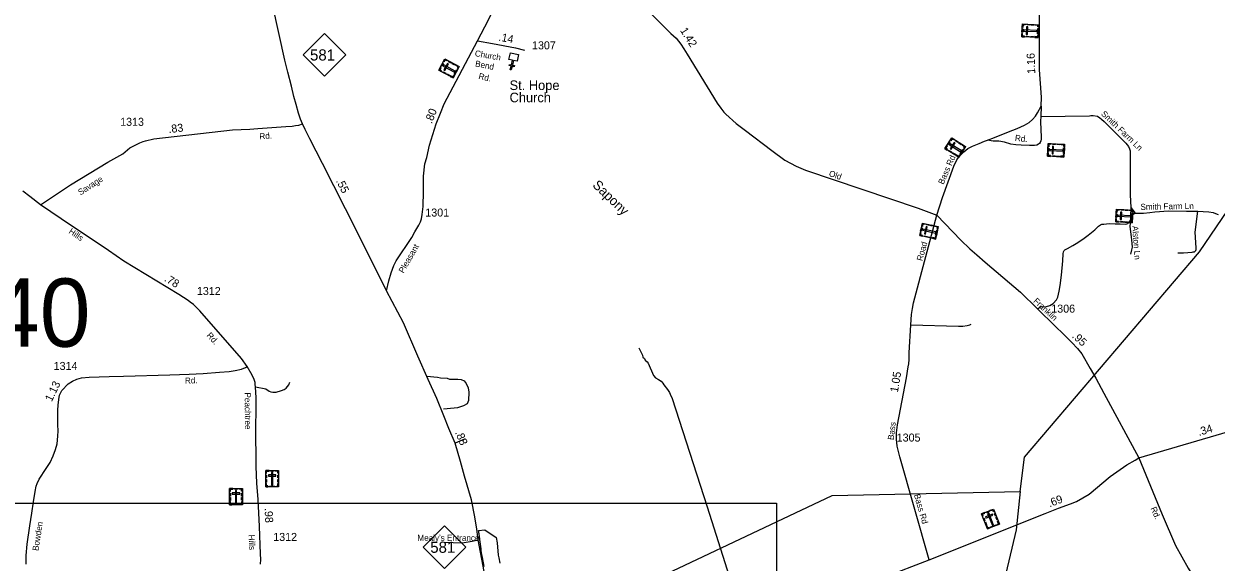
# Model space of a CAD drawing. Extents: x 2220236 to 2384410, y 720751 to 894131.
# Drawn here: x 2257447 to 2276076, y 803886 to 812295 of the extents above; entities that cross this region are included whole.
import ezdxf

# ---------------------------------------------------------------- set-up
doc = ezdxf.new("R2010")
doc.units = 0
doc.layers.add('Default', color=7, linetype='Continuous')

msp = doc.modelspace()

# ---------------------------------------------------------------- linework, layer by layer
at = {"layer": 'Default'}
for p, q in [((2273340, 811009), (2273338, 810847)), ((2274744, 809427), (2274740, 809287)), ((2274744, 809427), (2274810, 809340)), ((2274740, 809287), (2274736, 809232)), ((2274810, 809340), (2274740, 809287))]:
    msp.add_line(p, q, dxfattribs=at)
for points in [[(2273012, 804992), (2273081, 805526), (2275815, 808732), (2277053, 810557), (2295925, 816068)], [(2261803, 810731), (2261771, 810808), (2261740, 810901), (2261704, 811037), (2261665, 811162), (2261628, 811324), (2261570, 811541), (2261526, 811727), (2261236, 813027), (2261148, 813411), (2261136, 813482), (2261107, 813594), (2260791, 814615), (2260703, 814878), (2260619, 815103), (2260553, 815242)], [(2264536, 812029), (2264709, 812360), (2264787, 812519), (2264887, 812696), (2264956, 812801), (2265025, 812901), (2265067, 812954), (2265118, 813012), (2265182, 813069), (2265231, 813107), (2265283, 813138), (2265406, 813193), (2265645, 813279)], [(2271712, 809306), (2271799, 809584), (2271975, 810073), (2272024, 810173), (2272064, 810229), (2272132, 810294), (2272198, 810348), (2272270, 810382), (2272375, 810426), (2272457, 810460), (2272503, 810478), (2272506, 810479), (2272613, 810518), (2272832, 810607), (2272968, 810658), (2273081, 810712), (2273153, 810752), (2273208, 810803), (2273253, 810855), (2273287, 810903), (2273340, 811009), (2273349, 811150), (2273317, 811574), (2273315, 812589)], [(2267182, 812520), (2267557, 812145), (2267637, 812071), (2267676, 812022), (2267710, 811979), (2267761, 811904), (2267812, 811819), (2268279, 811057), (2268336, 810977), (2268384, 810916), (2268415, 810882), (2268576, 810738), (2268721, 810627), (2269133, 810315), (2269335, 810165), (2269514, 810073), (2269658, 810008), (2271420, 809416), (2271712, 809306)], [(2263116, 808127), (2263150, 808283), (2263188, 808408), (2263228, 808518), (2263266, 808595), (2263507, 808959), (2263556, 809044), (2263617, 809150), (2263647, 809203), (2263660, 809248), (2263673, 809318), (2263684, 809444), (2263692, 809678), (2263689, 809806), (2263692, 809916), (2263714, 810108), (2263741, 810208), (2263785, 810401), (2263890, 810731), (2263955, 810898), (2264017, 811044), (2264536, 812029)], [(2264536, 812029), (2264770, 811987), (2265127, 811918), (2265267, 811886)], [(2257709, 809468), (2258174, 809780), (2258758, 810136), (2258993, 810264), (2259105, 810357), (2259216, 810416), (2259261, 810434), (2259309, 810455), (2259349, 810469), (2259479, 810498), (2260708, 810640), (2260978, 810652), (2261102, 810659), (2261396, 810680), (2261541, 810692), (2261642, 810699), (2261693, 810707), (2261742, 810714), (2261803, 810731)], [(2263116, 808127), (2262650, 809056), (2262112, 810114), (2261914, 810500), (2261841, 810646), (2261803, 810731)], [(2273338, 810847), (2273332, 810777), (2273336, 810634), (2273340, 810535), (2273340, 810494), (2273336, 810465), (2273327, 810443), (2273317, 810428), (2273300, 810416), (2273272, 810399), (2273236, 810396), (2273161, 810394), (2273032, 810401), (2272947, 810407), (2272866, 810418), (2272768, 810445), (2272683, 810460), (2272594, 810464), (2272503, 810478)], [(2273338, 810847), (2274096, 810859), (2274118, 810861), (2274152, 810862), (2274221, 810851), (2274259, 810828), (2274285, 810807), (2274325, 810770), (2274628, 810468), (2274664, 810429), (2274688, 810407), (2274706, 810381), (2274721, 810342), (2274733, 810313), (2274735, 810281), (2274735, 809625), (2274744, 809427)], [(2257709, 809468), (2257542, 809596), (2257431, 809682)], [(2260939, 806944), (2260850, 807067), (2260197, 807812), (2260097, 807909), (2260044, 807949), (2260016, 807974), (2259940, 808022), (2259871, 808067), (2259009, 808587), (2258770, 808753), (2258033, 809249), (2257709, 809468)], [(2271591, 803922), (2271132, 805530), (2271094, 805700), (2271081, 805805), (2271084, 805905), (2271099, 806031), (2271236, 806766), (2271264, 806939), (2271274, 806983), (2271281, 807053), (2271282, 807157), (2271306, 807593), (2271315, 807755), (2271334, 807847), (2271349, 807939), (2271712, 809306)], [(2271712, 809306), (2272085, 808917), (2272229, 808781), (2272336, 808686), (2272466, 808572), (2273021, 808103), (2273285, 807845), (2273323, 807807), (2273727, 807410), (2273822, 807317), (2273909, 807223), (2273977, 807143), (2274107, 806913), (2274194, 806761), (2274321, 806528), (2274868, 805515)], [(2273285, 807845), (2273332, 807874), (2273364, 807878), (2273389, 807874), (2273427, 807878), (2273478, 807897), (2273530, 807927), (2273579, 807984), (2273600, 808026), (2273625, 808120), (2273640, 808209), (2273661, 808371), (2273681, 808592), (2273687, 808700), (2273693, 808736), (2273700, 808754), (2273713, 808766), (2273730, 808773), (2273751, 808787), (2273838, 808832), (2273887, 808862), (2273995, 808932), (2274074, 808994), (2274180, 809077), (2274240, 809132), (2274268, 809155), (2274291, 809168), (2274323, 809168), (2274404, 809174), (2274497, 809172), (2274576, 809170), (2274653, 809168), (2274680, 809170), (2274697, 809178), (2274718, 809198), (2274731, 809217), (2274736, 809232)], [(2274736, 809232), (2274729, 809129), (2274746, 808968), (2274759, 808863), (2274763, 808806), (2274751, 808767), (2274740, 808699)], [(2274810, 809340), (2274942, 809336), (2275040, 809346), (2275116, 809359), (2275331, 809372), (2275613, 809368), (2275791, 809368)], [(2275476, 808719), (2275565, 808718), (2275699, 808727), (2275717, 808732), (2275727, 808732), (2275737, 808736), (2275747, 808742), (2275759, 808754), (2275765, 808770), (2275765, 808798), (2275750, 809042), (2275791, 809368)], [(2275791, 809368), (2275874, 809364), (2275961, 809361), (2276029, 809347), (2276067, 809333), (2276110, 809318)], [(2265166, 802316), (2264998, 802699), (2264880, 802978), (2264816, 803125), (2264720, 803401), (2264665, 803633), (2264639, 803742), (2264546, 804235), (2264526, 804404), (2264493, 804596), (2264444, 804862), (2264331, 805227), (2264267, 805459), (2264185, 805745), (2264088, 805972), (2264009, 806172), (2263900, 806444), (2263766, 806740), (2263604, 807106), (2263378, 807626), (2263116, 808127)], [(2271306, 807593), (2272052, 807570), (2272118, 807572), (2272188, 807583), (2272226, 807595), (2272248, 807606)], [(2267056, 807236), (2267113, 807120), (2267117, 807090), (2267142, 807068), (2267154, 807042), (2267186, 807018), (2267202, 806997), (2267286, 806801), (2267317, 806767), (2267362, 806739), (2267406, 806711), (2267431, 806680), (2267447, 806655), (2267505, 806581), (2267524, 806552), (2267536, 806538), (2267548, 806508), (2267579, 806444), (2268122, 804750), (2268572, 803340)], [(2257481, 803854), (2257482, 803992), (2257498, 804166), (2257540, 804452), (2257572, 804650), (2257599, 804827), (2257625, 804989), (2257641, 805071), (2257654, 805113), (2257688, 805183), (2257796, 805348), (2257857, 805444), (2257907, 805545), (2257944, 805647), (2257967, 805733), (2257980, 805853), (2257983, 805939), (2257980, 806033), (2257980, 806261), (2257982, 806340), (2257995, 806427), (2258005, 806493), (2258030, 806545), (2258042, 806570), (2258138, 806671), (2258209, 806713), (2258275, 806744), (2258349, 806768), (2258467, 806777), (2258780, 806785), (2259003, 806789), (2259728, 806810), (2260029, 806824), (2260248, 806835), (2260504, 806852), (2260656, 806863), (2260749, 806881), (2260846, 806900), (2260908, 806927), (2260939, 806944)], [(2261145, 803856), (2261150, 803927), (2261143, 804016), (2261127, 804445), (2261106, 804864), (2261086, 805120), (2261079, 805383), (2261077, 805591), (2261073, 805800), (2261077, 806456), (2261071, 806538), (2261065, 806625), (2261063, 806660), (2261059, 806693), (2261046, 806741), (2261015, 806807), (2260939, 806944)], [(2261065, 806625), (2261230, 806596), (2261281, 806559), (2261305, 806547), (2261339, 806541), (2261365, 806542), (2261391, 806544), (2261472, 806569), (2261514, 806585), (2261544, 806603), (2261586, 806658), (2261601, 806696)], [(2263743, 806791), (2263910, 806775), (2263957, 806767), (2264060, 806758), (2264100, 806747), (2264229, 806745), (2264279, 806737), (2264325, 806717), (2264360, 806676), (2264388, 806611), (2264398, 806543), (2264395, 806409), (2264373, 806360), (2264317, 806326), (2264221, 806298), (2264060, 806282), (2264002, 806274)], [(2274868, 805515), (2276984, 806137), (2277504, 806269)], [(2264340, 805813), (2264334, 805810), (2264185, 805745)], [(2271591, 803922), (2273404, 804646), (2273614, 804728), (2273798, 804799), (2273893, 804834), (2274090, 804950), (2274422, 805225), (2274575, 805335), (2274682, 805409), (2274811, 805481), (2274868, 805515)], [(2274868, 805515), (2275230, 804631), (2275440, 804146), (2275637, 803794), (2275721, 803656), (2275814, 803497), (2275941, 803274), (2276024, 803131), (2276182, 802853), (2276332, 802634), (2276442, 802479), (2276596, 802296), (2276714, 802135), (2276814, 802016), (2276987, 801792), (2277210, 801545), (2277269, 801476)], [(2266542, 803174), (2266529, 803250), (2270078, 804926), (2273012, 804992)], [(2273012, 804992), (2272949, 804390), (2272628, 803029), (2273427, 803175), (2274144, 803197)], [(2256785, 804809), (2269208, 804809), (2269208, 792905), (2256785, 792905), (2256785, 804809)], [(2264637, 803818), (2264612, 803958), (2264600, 804033), (2264594, 804070), (2264592, 804081), (2264591, 804093), (2264590, 804105), (2264588, 804117), (2264587, 804129), (2264585, 804141), (2264584, 804153), (2264584, 804156), (2264582, 804165), (2264580, 804177), (2264580, 804178), (2264579, 804189), (2264578, 804200), (2264576, 804212), (2264574, 804224), (2264573, 804236), (2264571, 804248), (2264570, 804260), (2264568, 804272), (2264566, 804284), (2264564, 804296), (2264563, 804307), (2264561, 804319), (2264559, 804331), (2264558, 804343), (2264556, 804355), (2264554, 804367), (2264552, 804379), (2264651, 804391), (2264827, 804272), (2264844, 804186), (2264859, 803996), (2264866, 803954), (2264882, 803869)], [(2264637, 803818), (2264612, 803958), (2264600, 804033), (2264594, 804070), (2264592, 804081), (2264591, 804093), (2264590, 804105), (2264588, 804117), (2264587, 804129), (2264585, 804141), (2264584, 804153), (2264584, 804156), (2264582, 804165), (2264580, 804177), (2264580, 804178), (2264579, 804189), (2264578, 804200), (2264576, 804212), (2264574, 804224), (2264573, 804236), (2264571, 804248), (2264570, 804260), (2264568, 804272), (2264566, 804284), (2264564, 804296), (2264563, 804307), (2264561, 804319), (2264559, 804331), (2264558, 804343), (2264556, 804355), (2264554, 804367), (2264552, 804379), (2264651, 804391), (2264827, 804272), (2264844, 804186), (2264859, 803996), (2264866, 803954), (2264882, 803869)], [(2264014, 804199), (2264155, 804192), (2264297, 804190), (2264452, 804213), (2264546, 804235)], [(2265166, 802316), (2265298, 802370), (2265408, 802414), (2265513, 802442), (2265638, 802463), (2265785, 802486), (2265958, 802500), (2266204, 802528), (2266358, 802537), (2266509, 802544), (2266583, 802545), (2266684, 802540), (2266778, 802535), (2266895, 802525), (2267549, 802477), (2267679, 802474), (2267767, 802486), (2267849, 802494), (2267922, 802506), (2268071, 802549), (2268431, 802674), (2268907, 802863), (2270891, 803651), (2271591, 803922)]]:
    msp.add_lwpolyline(points, dxfattribs=at)
for points in [[(2273039, 812094), (2273049, 812293), (2273303, 812280), (2273293, 812081)], [(2273042, 812168), (2273045, 812219), (2273056, 812219), (2273054, 812167)], [(2273092, 812291), (2273091, 812279), (2273059, 812281), (2273057, 812240), (2273046, 812241), (2273049, 812293)], [(2273109, 812131), (2273127, 812130), (2273133, 812248), (2273115, 812249)], [(2273164, 812276), (2273121, 812278), (2273122, 812289), (2273165, 812287)], [(2273230, 812272), (2273187, 812274), (2273187, 812286), (2273231, 812284)], [(2273301, 812247), (2273290, 812248), (2273291, 812270), (2273250, 812272), (2273251, 812283), (2273303, 812280)], [(2273284, 812139), (2273289, 812224), (2273300, 812223), (2273296, 812139)], [(2261810, 811812), (2262143, 812145), (2262476, 811812), (2262143, 811479)], [(2273082, 812092), (2273083, 812103), (2273050, 812104), (2273052, 812145), (2273041, 812146), (2273039, 812094)], [(2273073, 812201), (2273072, 812183), (2273275, 812173), (2273276, 812191)], [(2273156, 812088), (2273113, 812090), (2273113, 812101), (2273157, 812099)], [(2273223, 812085), (2273180, 812087), (2273181, 812098), (2273224, 812096)], [(2273295, 812114), (2273283, 812115), (2273282, 812093), (2273242, 812095), (2273241, 812084), (2273293, 812081)], [(2265153, 811710), (2265098, 811723), (2265081, 811649), (2265112, 811642), (2265108, 811626), (2265077, 811634), (2265063, 811575), (2265048, 811579), (2265061, 811637), (2265030, 811644), (2265034, 811660), (2265065, 811653), (2265082, 811727), (2265026, 811740), (2265050, 811844), (2265177, 811814)], [(2263931, 811570), (2264023, 811746), (2264249, 811627), (2264156, 811451)], [(2263965, 811635), (2263989, 811681), (2263999, 811676), (2263975, 811630)], [(2264062, 811726), (2264056, 811716), (2264028, 811731), (2264009, 811695), (2263999, 811700), (2264023, 811746)], [(2264007, 811653), (2263999, 811636), (2264178, 811542), (2264187, 811558)], [(2264010, 811574), (2264026, 811565), (2264081, 811670), (2264065, 811678)], [(2264121, 811682), (2264083, 811702), (2264088, 811712), (2264126, 811692)], [(2264179, 811651), (2264141, 811671), (2264146, 811681), (2264185, 811661)], [(2264233, 811598), (2264223, 811603), (2264233, 811623), (2264197, 811642), (2264203, 811651), (2264249, 811627)], [(2263969, 811550), (2263974, 811560), (2263946, 811575), (2263965, 811610), (2263955, 811616), (2263931, 811570)], [(2264034, 811515), (2263996, 811535), (2264001, 811545), (2264040, 811525)], [(2264094, 811484), (2264056, 811504), (2264061, 811514), (2264099, 811494)], [(2264171, 811480), (2264161, 811486), (2264151, 811466), (2264115, 811485), (2264110, 811475), (2264156, 811451)], [(2264172, 811507), (2264212, 811582), (2264222, 811577), (2264182, 811502)], [(2271839, 810347), (2271946, 810515), (2272161, 810378), (2272053, 810210)], [(2271875, 810324), (2271881, 810333), (2271854, 810351), (2271876, 810385), (2271867, 810391), (2271839, 810347)], [(2271879, 810409), (2271907, 810453), (2271916, 810447), (2271888, 810403)], [(2271922, 810423), (2271912, 810407), (2272083, 810298), (2272093, 810314)], [(2271983, 810491), (2271976, 810482), (2271949, 810499), (2271928, 810465), (2271918, 810471), (2271946, 810515)], [(2271918, 810345), (2271934, 810335), (2271997, 810434), (2271982, 810444)], [(2272038, 810443), (2272002, 810466), (2272008, 810475), (2272044, 810452)], [(2272094, 810407), (2272057, 810430), (2272063, 810440), (2272100, 810417)], [(2272143, 810350), (2272133, 810356), (2272145, 810375), (2272111, 810396), (2272117, 810406), (2272161, 810378)], [(2273443, 810227), (2273453, 810426), (2273707, 810413), (2273697, 810214)], [(2273447, 810301), (2273449, 810353), (2273460, 810352), (2273458, 810300)], [(2273496, 810424), (2273495, 810412), (2273463, 810414), (2273461, 810373), (2273450, 810374), (2273453, 810426)], [(2273513, 810264), (2273532, 810263), (2273537, 810381), (2273519, 810382)], [(2273568, 810409), (2273525, 810411), (2273526, 810422), (2273569, 810420)], [(2273634, 810405), (2273591, 810408), (2273592, 810419), (2273635, 810417)], [(2273705, 810380), (2273694, 810381), (2273695, 810403), (2273655, 810405), (2273655, 810416), (2273707, 810413)], [(2273689, 810272), (2273693, 810357), (2273704, 810357), (2273700, 810272)], [(2271938, 810284), (2271901, 810307), (2271907, 810317), (2271944, 810293)], [(2271994, 810248), (2271958, 810271), (2271964, 810280), (2272001, 810257)], [(2272071, 810238), (2272062, 810244), (2272050, 810225), (2272016, 810247), (2272010, 810238), (2272053, 810210)], [(2272075, 810265), (2272120, 810336), (2272130, 810330), (2272084, 810258)], [(2273486, 810225), (2273487, 810236), (2273455, 810238), (2273457, 810278), (2273445, 810279), (2273443, 810227)], [(2273477, 810334), (2273477, 810316), (2273679, 810306), (2273680, 810324)], [(2273560, 810221), (2273517, 810223), (2273518, 810235), (2273561, 810232)], [(2273627, 810218), (2273584, 810220), (2273585, 810231), (2273628, 810229)], [(2273699, 810247), (2273687, 810248), (2273686, 810226), (2273646, 810228), (2273645, 810217), (2273697, 810214)], [(2274508, 809200), (2274517, 809399), (2274772, 809387), (2274762, 809188)], [(2274551, 809198), (2274551, 809209), (2274519, 809211), (2274521, 809251), (2274510, 809252), (2274508, 809200)], [(2274511, 809274), (2274514, 809326), (2274525, 809325), (2274523, 809274)], [(2274561, 809397), (2274560, 809386), (2274528, 809387), (2274526, 809347), (2274515, 809347), (2274517, 809399)], [(2274542, 809308), (2274541, 809289), (2274744, 809279), (2274745, 809298)], [(2274577, 809238), (2274596, 809237), (2274602, 809354), (2274583, 809355)], [(2274633, 809382), (2274590, 809384), (2274590, 809395), (2274634, 809393)], [(2274699, 809379), (2274656, 809381), (2274656, 809392), (2274699, 809390)], [(2274770, 809353), (2274758, 809354), (2274760, 809376), (2274719, 809378), (2274720, 809389), (2274772, 809387)], [(2274753, 809246), (2274757, 809330), (2274769, 809330), (2274765, 809245)], [(2271444, 808988), (2271486, 809183), (2271735, 809128), (2271692, 808934)], [(2271459, 809060), (2271470, 809111), (2271482, 809109), (2271471, 809058)], [(2271528, 809173), (2271526, 809162), (2271494, 809169), (2271486, 809130), (2271475, 809132), (2271486, 809183)], [(2271495, 809088), (2271491, 809070), (2271690, 809027), (2271694, 809045)], [(2271519, 809013), (2271537, 809009), (2271562, 809125), (2271544, 809128)], [(2271597, 809147), (2271555, 809156), (2271557, 809167), (2271600, 809158)], [(2271662, 809133), (2271619, 809142), (2271622, 809153), (2271664, 809144)], [(2271728, 809096), (2271717, 809099), (2271721, 809120), (2271682, 809129), (2271684, 809139), (2271735, 809128)], [(2271693, 808993), (2271711, 809075), (2271723, 809073), (2271705, 808990)], [(2274625, 809194), (2274582, 809196), (2274582, 809208), (2274625, 809206)], [(2274692, 809191), (2274649, 809193), (2274649, 809205), (2274693, 809202)], [(2274763, 809221), (2274752, 809221), (2274751, 809199), (2274711, 809201), (2274710, 809190), (2274762, 809188)], [(2271486, 808979), (2271488, 808990), (2271457, 808997), (2271466, 809036), (2271455, 809039), (2271444, 808988)], [(2271558, 808963), (2271516, 808972), (2271519, 808983), (2271561, 808974)], [(2271624, 808949), (2271582, 808958), (2271584, 808969), (2271627, 808960)], [(2271699, 808966), (2271688, 808969), (2271684, 808947), (2271644, 808956), (2271642, 808945), (2271692, 808934)], [(2261228, 805319), (2261427, 805319), (2261427, 805064), (2261228, 805064)], [(2261228, 805275), (2261239, 805275), (2261239, 805308), (2261279, 805308), (2261279, 805319), (2261228, 805319)], [(2261302, 805319), (2261353, 805319), (2261353, 805307), (2261302, 805307)], [(2261427, 805275), (2261415, 805275), (2261415, 805307), (2261375, 805307), (2261375, 805319), (2261427, 805319)], [(2261228, 805201), (2261228, 805244), (2261239, 805244), (2261239, 805201)], [(2261228, 805134), (2261228, 805177), (2261239, 805177), (2261239, 805134)], [(2261268, 805251), (2261268, 805232), (2261386, 805232), (2261386, 805251)], [(2261337, 805289), (2261318, 805289), (2261318, 805087), (2261337, 805087)], [(2261415, 805202), (2261415, 805246), (2261427, 805246), (2261427, 805202)], [(2261415, 805136), (2261415, 805180), (2261427, 805180), (2261427, 805136)], [(2260663, 805036), (2260862, 805036), (2260862, 804781), (2260663, 804781)], [(2260663, 804993), (2260674, 804993), (2260674, 805025), (2260715, 805025), (2260715, 805036), (2260663, 805036)], [(2260663, 804918), (2260663, 804962), (2260674, 804962), (2260674, 804918)], [(2260703, 804968), (2260703, 804949), (2260821, 804949), (2260821, 804968)], [(2260737, 805036), (2260789, 805036), (2260789, 805025), (2260737, 805025)], [(2260772, 805007), (2260753, 805007), (2260753, 804804), (2260772, 804804)], [(2260862, 804993), (2260850, 804993), (2260850, 805025), (2260810, 805025), (2260810, 805036), (2260862, 805036)], [(2260850, 804919), (2260850, 804963), (2260862, 804963), (2260862, 804919)], [(2261261, 805064), (2261261, 805076), (2261239, 805076), (2261239, 805116), (2261228, 805116), (2261228, 805064)], [(2261285, 805075), (2261370, 805075), (2261370, 805064), (2261285, 805064)], [(2261394, 805064), (2261394, 805075), (2261416, 805075), (2261416, 805116), (2261427, 805116), (2261427, 805064)], [(2260663, 804851), (2260663, 804895), (2260674, 804895), (2260674, 804851)], [(2260696, 804781), (2260696, 804793), (2260674, 804793), (2260674, 804833), (2260663, 804833), (2260663, 804781)], [(2260720, 804793), (2260805, 804793), (2260805, 804781), (2260720, 804781)], [(2260829, 804781), (2260829, 804793), (2260851, 804793), (2260851, 804833), (2260862, 804833), (2260862, 804781)], [(2260850, 804854), (2260850, 804897), (2260862, 804897), (2260862, 804854)], [(2272410, 804642), (2272595, 804715), (2272689, 804478), (2272504, 804405)], [(2272426, 804601), (2272436, 804606), (2272424, 804635), (2272462, 804650), (2272458, 804661), (2272410, 804642)], [(2272453, 804532), (2272437, 804573), (2272448, 804577), (2272464, 804537)], [(2272473, 804593), (2272480, 804576), (2272589, 804619), (2272582, 804637)], [(2272479, 804669), (2272527, 804688), (2272531, 804677), (2272483, 804658)], [(2272522, 804655), (2272505, 804648), (2272579, 804459), (2272597, 804466)], [(2272611, 804675), (2272600, 804671), (2272588, 804700), (2272551, 804686), (2272547, 804696), (2272595, 804715)], [(2272627, 804603), (2272611, 804643), (2272622, 804647), (2272638, 804607)], [(2272652, 804541), (2272636, 804582), (2272646, 804586), (2272662, 804546)], [(2263688, 804122), (2264021, 804455), (2264354, 804122), (2264021, 803789)], [(2272478, 804470), (2272462, 804510), (2272472, 804514), (2272488, 804474)], [(2272534, 804417), (2272530, 804428), (2272510, 804420), (2272495, 804457), (2272484, 804453), (2272504, 804405)], [(2272553, 804437), (2272632, 804468), (2272636, 804457), (2272557, 804426)], [(2272658, 804466), (2272654, 804477), (2272674, 804485), (2272659, 804522), (2272670, 804527), (2272689, 804478)]]:
    msp.add_lwpolyline(points, close=True, dxfattribs=at)

# ---------------------------------------------------------------- texts
for s, height, rotation, p in [('1.42', 125, 302.0887, (2267696, 812192)), ('.14', 125, 349.0765, (2264857, 812034)), ('Church', 95, 349.9326, (2264488, 811792)), ('Bend', 95, 349.0765, (2264493, 811631)), ('1.16', 125, 91.871, (2273250, 811516)), ('Rd.', 95, 346.8925, (2264544, 811436)), ('.80', 125, 68.866, (2263821, 810726)), ('Smith Farm Ln', 95, 316.4197, (2274270, 810879)), ('.83', 125, 6.591, (2259713, 810588)), ('Rd.', 95, 4.0319, (2261131, 810491)), ('Rd.', 95, 353.5288, (2272928, 810469)), ('Bass Rd', 95, 66.5355, (2271815, 809778)), ('Old', 95, 341.1235, (2270017, 809920)), ('Savage', 95, 32.7972, (2258332, 809613)), ('.55', 125, 296.9374, (2262321, 809842)), ('Sapony', 150, 316.1065, (2266322, 809763)), ('Smith Farm Ln', 95, 1.1864, (2274894, 809388)), ('Hills', 95, 325.6935, (2258139, 809032)), ('Alston Ln', 95, 274.0837, (2274764, 809136)), ('Road', 95, 75.1275, (2271486, 808584)), ('Pleasant', 95, 60.0028, (2263379, 808392)), ('.78', 125, 328.926, (2259630, 808285)), ('Franklin', 95, 317.4174, (2273212, 807954)), ('Rd.', 95, 311.6215, (2260297, 807424)), ('.95', 125, 317.3745, (2273815, 807405)), ('1.05', 125, 80.6368, (2271103, 806531)), ('1.13', 125, 64.3736, (2257883, 806383)), ('Rd.', 95, 1.8311, (2259966, 806674)), ('Peachtree', 95, 270.5452, (2260897, 806537)), ('Bass', 95, 83.306, (2271038, 805790)), ('.88', 125, 293.0124, (2264182, 805912)), ('.34', 125, 16.3745, (2275808, 805857)), ('Bass Rd', 95, 285.9474, (2271354, 804936)), ('.69', 125, 21.0498, (2273475, 804741)), ('.98', 125, 272.868, (2261208, 804729)), ('Rd.', 95, 293.0027, (2275049, 804727)), ('Bowden', 95, 80.7626, (2257673, 804057)), ('Hills', 95, 273.1593, (2260957, 804314))]:
    msp.add_text(s, height=height, rotation=rotation, dxfattribs=at).set_placement(p)
for s, height, p in [('1307', 125, (2265387, 811897)), ('581', 175, (2261919, 811722)), ('St. Hope', 150, (2265036, 811261)), ('Church', 150, (2265036, 811070)), ('1313', 125, (2258952, 810702)), ('1301', 125, (2263720, 809285)), ('140', 1066.3, (2256110, 807251)), ('1312', 125, (2260151, 808059)), ('1306', 125, (2273500, 807784)), ('1314', 125, (2257913, 806889)), ('1305', 125, (2271085, 805770)), ('1312', 125, (2261344, 804218)), ("Mealy's Entrance", 95, (2263596, 804219)), ('581', 175, (2263797, 804032))]:
    msp.add_text(s, height=height, dxfattribs=at).set_placement(p)

doc.saveas('drawing.dxf')
